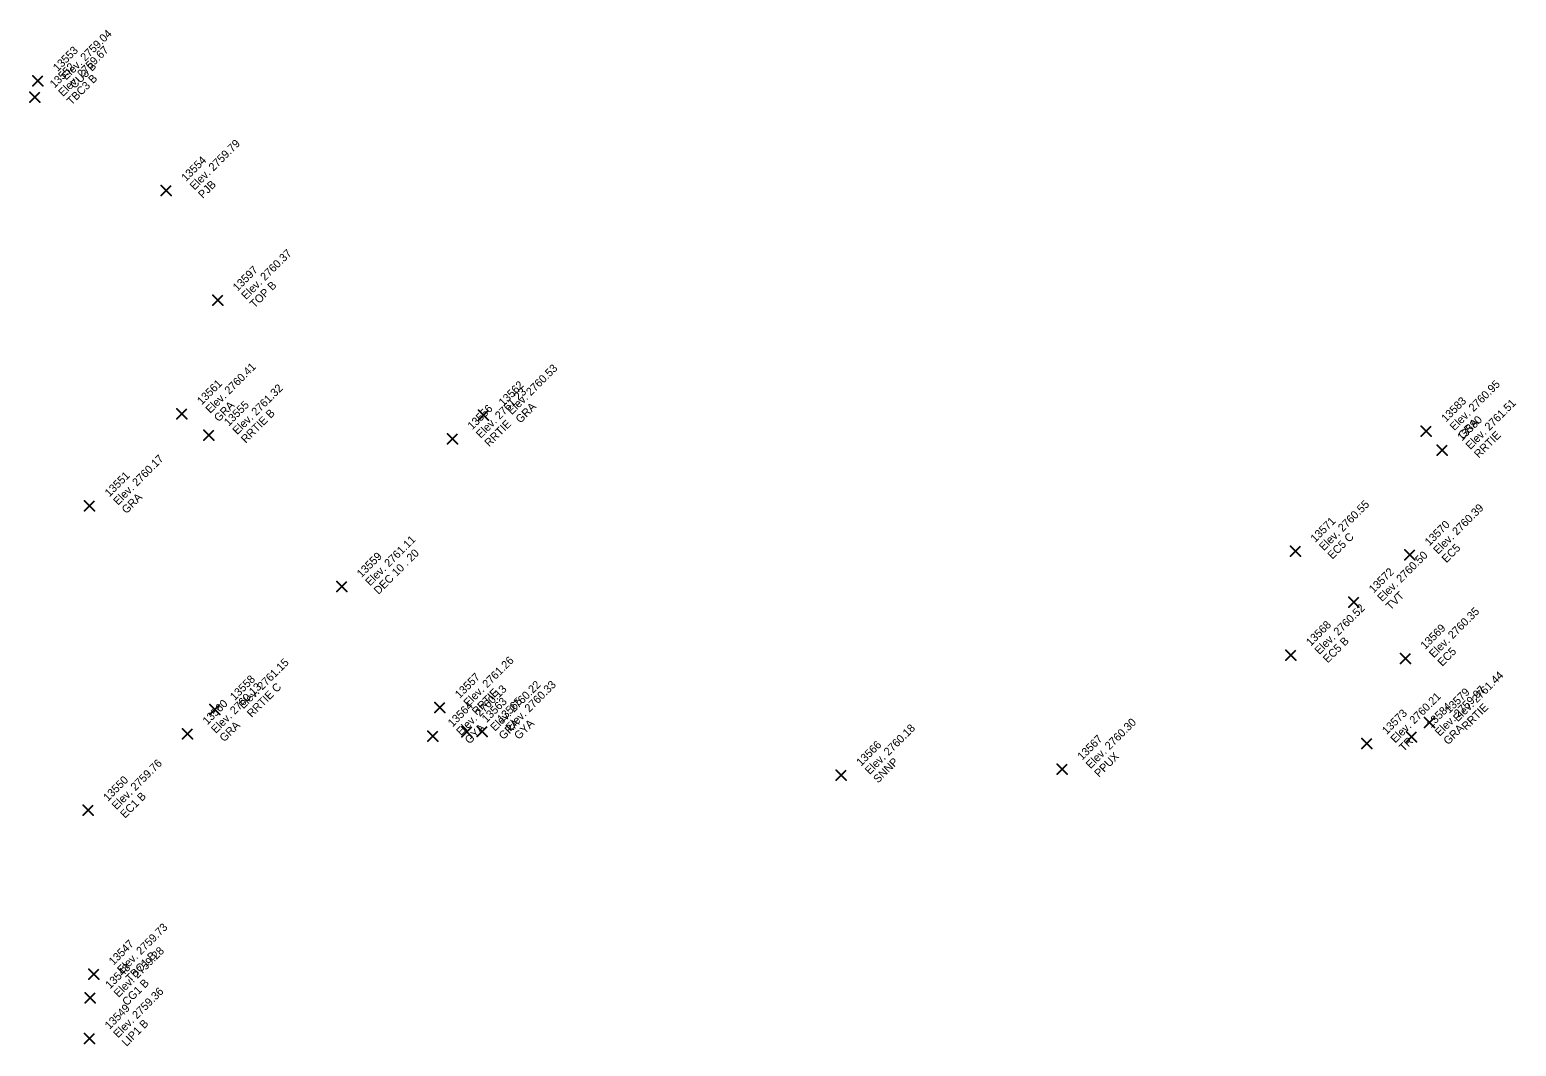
# Model space of a CAD drawing. Extents: x 2493999 to 2503109, y 700767 to 706646.
# Drawn here: x 2502138.97 to 2502183.55, y 702680.16 to 702710.66 of the extents above; entities that cross this region are included whole.
import ezdxf

# ---------------------------------------------------------------- set-up
doc = ezdxf.new("R2010")
doc.units = 0
doc.layers.add('ALG_CL_BLUE_Horiz', color=7, linetype='Continuous')
doc.layers.add('DES_SURFACE_Existing-Ground', color=7, linetype='Continuous')

msp = doc.modelspace()

# ---------------------------------------------------------------- linework, layer by layer
at = {"layer": 'ALG_CL_BLUE_Horiz'}
for points in [[(2502139.216, 702709.132), (2502139.066, 702709.282), (2502139.216, 702709.132), (2502139.066, 702708.982), (2502139.216, 702709.132), (2502139.366, 702708.982), (2502139.216, 702709.132), (2502139.366, 702709.282)], [(2502139.121, 702708.638), (2502138.971, 702708.788), (2502139.121, 702708.638), (2502138.971, 702708.488), (2502139.121, 702708.638), (2502139.271, 702708.488), (2502139.121, 702708.638), (2502139.271, 702708.788)], [(2502143.061, 702705.835), (2502142.911, 702705.985), (2502143.061, 702705.835), (2502142.911, 702705.685), (2502143.061, 702705.835), (2502143.211, 702705.685), (2502143.061, 702705.835), (2502143.211, 702705.985)], [(2502144.609, 702702.544), (2502144.459, 702702.694), (2502144.609, 702702.544), (2502144.459, 702702.394), (2502144.609, 702702.544), (2502144.759, 702702.394), (2502144.609, 702702.544), (2502144.759, 702702.694)], [(2502143.536, 702699.135), (2502143.386, 702699.285), (2502143.536, 702699.135), (2502143.386, 702698.985), (2502143.536, 702699.135), (2502143.686, 702698.985), (2502143.536, 702699.135), (2502143.686, 702699.285)], [(2502152.58, 702699.094), (2502152.43, 702699.244), (2502152.58, 702699.094), (2502152.43, 702698.944), (2502152.58, 702699.094), (2502152.73, 702698.944), (2502152.58, 702699.094), (2502152.73, 702699.244)], [(2502144.344, 702698.496), (2502144.194, 702698.646), (2502144.344, 702698.496), (2502144.194, 702698.346), (2502144.344, 702698.496), (2502144.494, 702698.346), (2502144.344, 702698.496), (2502144.494, 702698.646)], [(2502151.647, 702698.385), (2502151.497, 702698.535), (2502151.647, 702698.385), (2502151.497, 702698.235), (2502151.647, 702698.385), (2502151.797, 702698.235), (2502151.647, 702698.385), (2502151.797, 702698.535)], [(2502180.844, 702698.615), (2502180.694, 702698.765), (2502180.844, 702698.615), (2502180.694, 702698.465), (2502180.844, 702698.615), (2502180.994, 702698.465), (2502180.844, 702698.615), (2502180.994, 702698.765)], [(2502181.321, 702698.049), (2502181.171, 702698.199), (2502181.321, 702698.049), (2502181.171, 702697.899), (2502181.321, 702698.049), (2502181.471, 702697.899), (2502181.321, 702698.049), (2502181.471, 702698.199)], [(2502140.768, 702696.377), (2502140.618, 702696.527), (2502140.768, 702696.377), (2502140.618, 702696.227), (2502140.768, 702696.377), (2502140.918, 702696.227), (2502140.768, 702696.377), (2502140.918, 702696.527)], [(2502176.925, 702695.012), (2502176.775, 702695.162), (2502176.925, 702695.012), (2502176.775, 702694.862), (2502176.925, 702695.012), (2502177.075, 702694.862), (2502176.925, 702695.012), (2502177.075, 702695.162)], [(2502180.35, 702694.904), (2502180.2, 702695.054), (2502180.35, 702694.904), (2502180.2, 702694.754), (2502180.35, 702694.904), (2502180.5, 702694.754), (2502180.35, 702694.904), (2502180.5, 702695.054)], [(2502148.327, 702693.953), (2502148.177, 702694.103), (2502148.327, 702693.953), (2502148.177, 702693.803), (2502148.327, 702693.953), (2502148.477, 702693.803), (2502148.327, 702693.953), (2502148.477, 702694.103)], [(2502178.674, 702693.485), (2502178.524, 702693.635), (2502178.674, 702693.485), (2502178.524, 702693.335), (2502178.674, 702693.485), (2502178.824, 702693.335), (2502178.674, 702693.485), (2502178.824, 702693.635)], [(2502176.79, 702691.898), (2502176.64, 702692.048), (2502176.79, 702691.898), (2502176.64, 702691.748), (2502176.79, 702691.898), (2502176.94, 702691.748), (2502176.79, 702691.898), (2502176.94, 702692.048)], [(2502180.224, 702691.799), (2502180.074, 702691.949), (2502180.224, 702691.799), (2502180.074, 702691.649), (2502180.224, 702691.799), (2502180.374, 702691.649), (2502180.224, 702691.799), (2502180.374, 702691.949)], [(2502144.524, 702690.266), (2502144.374, 702690.416), (2502144.524, 702690.266), (2502144.374, 702690.116), (2502144.524, 702690.266), (2502144.674, 702690.116), (2502144.524, 702690.266), (2502144.674, 702690.416)], [(2502151.27, 702690.328), (2502151.12, 702690.478), (2502151.27, 702690.328), (2502151.12, 702690.178), (2502151.27, 702690.328), (2502151.42, 702690.178), (2502151.27, 702690.328), (2502151.42, 702690.478)], [(2502180.946, 702689.879), (2502180.796, 702690.029), (2502180.946, 702689.879), (2502180.796, 702689.729), (2502180.946, 702689.879), (2502181.096, 702689.729), (2502180.946, 702689.879), (2502181.096, 702690.029)], [(2502143.702, 702689.533), (2502143.552, 702689.683), (2502143.702, 702689.533), (2502143.552, 702689.383), (2502143.702, 702689.533), (2502143.852, 702689.383), (2502143.702, 702689.533), (2502143.852, 702689.683)], [(2502151.056, 702689.468), (2502150.906, 702689.618), (2502151.056, 702689.468), (2502150.906, 702689.318), (2502151.056, 702689.468), (2502151.206, 702689.318), (2502151.056, 702689.468), (2502151.206, 702689.618)], [(2502152.075, 702689.597), (2502151.925, 702689.747), (2502152.075, 702689.597), (2502151.925, 702689.447), (2502152.075, 702689.597), (2502152.225, 702689.447), (2502152.075, 702689.597), (2502152.225, 702689.747)], [(2502152.535, 702689.6), (2502152.385, 702689.75), (2502152.535, 702689.6), (2502152.385, 702689.45), (2502152.535, 702689.6), (2502152.685, 702689.45), (2502152.535, 702689.6), (2502152.685, 702689.75)], [(2502180.401, 702689.444), (2502180.251, 702689.594), (2502180.401, 702689.444), (2502180.251, 702689.294), (2502180.401, 702689.444), (2502180.551, 702689.294), (2502180.401, 702689.444), (2502180.551, 702689.594)], [(2502179.069, 702689.244), (2502178.919, 702689.394), (2502179.069, 702689.244), (2502178.919, 702689.094), (2502179.069, 702689.244), (2502179.219, 702689.094), (2502179.069, 702689.244), (2502179.219, 702689.394)], [(2502169.934, 702688.471), (2502169.784, 702688.621), (2502169.934, 702688.471), (2502169.784, 702688.321), (2502169.934, 702688.471), (2502170.084, 702688.321), (2502169.934, 702688.471), (2502170.084, 702688.621)], [(2502163.305, 702688.296), (2502163.155, 702688.446), (2502163.305, 702688.296), (2502163.155, 702688.146), (2502163.305, 702688.296), (2502163.455, 702688.146), (2502163.305, 702688.296), (2502163.455, 702688.446)], [(2502140.722, 702687.241), (2502140.572, 702687.391), (2502140.722, 702687.241), (2502140.572, 702687.091), (2502140.722, 702687.241), (2502140.872, 702687.091), (2502140.722, 702687.241), (2502140.872, 702687.391)], [(2502140.889, 702682.32), (2502140.739, 702682.47), (2502140.889, 702682.32), (2502140.739, 702682.17), (2502140.889, 702682.32), (2502141.039, 702682.17), (2502140.889, 702682.32), (2502141.039, 702682.47)], [(2502140.784, 702681.613), (2502140.634, 702681.763), (2502140.784, 702681.613), (2502140.634, 702681.463), (2502140.784, 702681.613), (2502140.934, 702681.463), (2502140.784, 702681.613), (2502140.934, 702681.763)], [(2502140.768, 702680.396), (2502140.618, 702680.546), (2502140.768, 702680.396), (2502140.618, 702680.246), (2502140.768, 702680.396), (2502140.918, 702680.246), (2502140.768, 702680.396), (2502140.918, 702680.546)]]:
    msp.add_lwpolyline(points, dxfattribs=at)

# ---------------------------------------------------------------- texts
at = {"layer": 'DES_SURFACE_Existing-Ground'}
for s, p in [('Elev. 2759.04', (2502140.065, 702709.132)), ('13553', (2502139.81, 702709.387)), ('Elev. 2759.67', (2502139.97, 702708.638)), ('13552', (2502139.715, 702708.893)), ('CU3 B', (2502140.319, 702708.877)), ('TBC3 B', (2502140.224, 702708.383)), ('Elev. 2759.79', (2502143.91, 702705.835)), ('13554', (2502143.655, 702706.09)), ('PJB', (2502144.164, 702705.58)), ('Elev. 2760.37', (2502145.458, 702702.544)), ('13597', (2502145.203, 702702.799)), ('TOP B', (2502145.712, 702702.289)), ('Elev. 2760.41', (2502144.385, 702699.135)), ('Elev. 2760.53', (2502153.429, 702699.094)), ('13561', (2502144.13, 702699.39)), ('13562', (2502153.174, 702699.349)), ('Elev. 2760.95', (2502181.693, 702698.615)), ('Elev. 2761.32', (2502145.193, 702698.496)), ('Elev. 2761.23', (2502152.496, 702698.385)), ('GRA', (2502144.639, 702698.88)), ('13555', (2502144.938, 702698.751)), ('RRTIE B', (2502145.447, 702698.241)), ('13556', (2502152.241, 702698.64)), ('GRA', (2502153.683, 702698.839)), ('13583', (2502181.438, 702698.87)), ('Elev. 2761.51', (2502182.17, 702698.049)), ('RRTIE', (2502152.75, 702698.13)), ('13580', (2502181.915, 702698.304)), ('GRA', (2502181.947, 702698.36)), ('RRTIE', (2502182.424, 702697.794)), ('Elev. 2760.17', (2502141.617, 702696.377)), ('13551', (2502141.362, 702696.632)), ('GRA', (2502141.871, 702696.122)), ('Elev. 2760.55', (2502177.774, 702695.012)), ('Elev. 2760.39', (2502181.199, 702694.904)), ('13571', (2502177.519, 702695.267)), ('13570', (2502180.944, 702695.159)), ('Elev. 2761.11', (2502149.176, 702693.953)), ('EC5 C', (2502178.028, 702694.757)), ('EC5', (2502181.453, 702694.649)), ('13559', (2502148.921, 702694.208)), ('DEC 10 . 20', (2502149.43, 702693.698)), ('Elev. 2760.50', (2502179.523, 702693.485)), ('13572', (2502179.268, 702693.74)), ('TVT', (2502179.777, 702693.23)), ('Elev. 2760.52', (2502177.639, 702691.898)), ('Elev. 2760.35', (2502181.073, 702691.799)), ('13568', (2502177.384, 702692.153)), ('13569', (2502180.818, 702692.054)), ('EC5 B', (2502177.893, 702691.643)), ('EC5', (2502181.327, 702691.544)), ('Elev. 2761.15', (2502145.373, 702690.266)), ('Elev. 2761.26', (2502152.119, 702690.328)), ('13558', (2502145.118, 702690.521)), ('13557', (2502151.864, 702690.583)), ('Elev. 2761.44', (2502181.795, 702689.879)), ('Elev. 2760.13', (2502144.551, 702689.533)), ('RRTIE C', (2502145.627, 702690.011)), ('Elev. 2760.13', (2502151.905, 702689.468)), ('RRTIE', (2502152.373, 702690.073)), ('Elev. 2760.22', (2502152.924, 702689.597)), ('Elev. 2760.33', (2502153.384, 702689.6)), ('Elev. 2759.97', (2502181.25, 702689.444)), ('13579', (2502181.54, 702690.134)), ('13560', (2502144.296, 702689.788)), ('13564', (2502151.65, 702689.723)), ('13563', (2502152.669, 702689.852)), ('13565', (2502153.129, 702689.855)), ('Elev. 2760.21', (2502179.918, 702689.244)), ('13584', (2502180.995, 702689.699)), ('RRTIE', (2502182.049, 702689.624)), ('GRA', (2502144.805, 702689.278)), ('GRA', (2502153.178, 702689.342)), ('GYA', (2502153.638, 702689.345)), ('Elev. 2760.30', (2502170.783, 702688.471)), ('13573', (2502179.663, 702689.499)), ('GYA', (2502152.159, 702689.213)), ('Elev. 2760.18', (2502164.154, 702688.296)), ('13567', (2502170.528, 702688.726)), ('TR', (2502180.172, 702688.989)), ('GRA', (2502181.504, 702689.189)), ('13566', (2502163.899, 702688.551)), ('PPUX', (2502171.037, 702688.216)), ('Elev. 2759.76', (2502141.571, 702687.241)), ('SNNP', (2502164.408, 702688.041)), ('13550', (2502141.316, 702687.496)), ('EC1 B', (2502141.825, 702686.986)), ('Elev. 2759.73', (2502141.738, 702682.32)), ('13547', (2502141.483, 702682.575)), ('Elev. 2759.28', (2502141.633, 702681.613)), ('TBC1 B', (2502141.992, 702682.065)), ('13548', (2502141.378, 702681.868)), ('Elev. 2759.36', (2502141.617, 702680.396)), ('CG1 B', (2502141.887, 702681.358)), ('13549', (2502141.362, 702680.651)), ('LIP1 B', (2502141.871, 702680.141))]:
    msp.add_text(s, height=0.24, rotation=45, dxfattribs=at).set_placement(p)

doc.saveas('drawing.dxf')
